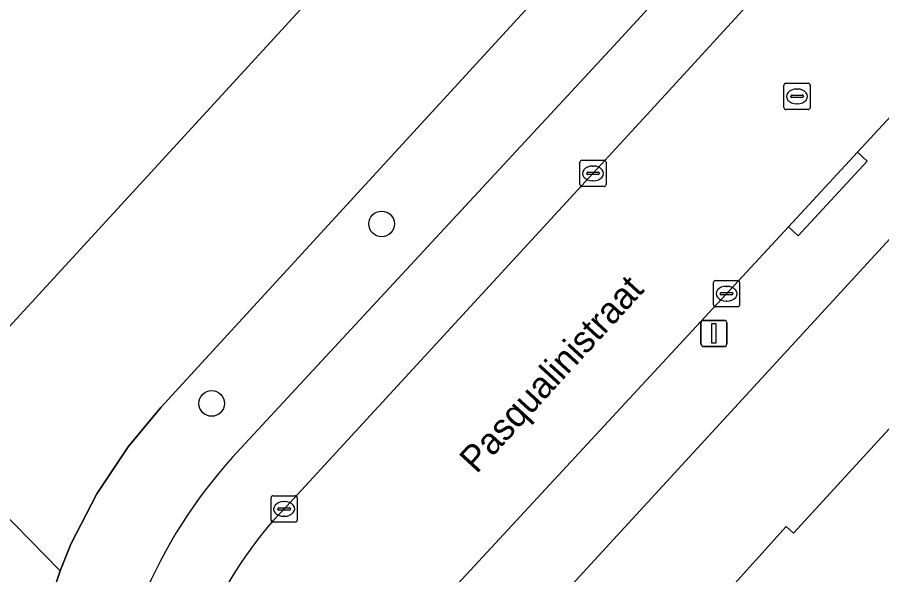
# Model space of a CAD drawing. Extents: x 160023 to 161302, y 384750 to 385707.
# Drawn here: x 160514.87 to 160547.86, y 385296.47 to 385317.72 of the extents above; entities that cross this region are included whole.
import ezdxf

# ---------------------------------------------------------------- set-up
doc = ezdxf.new("R2010")
doc.units = 0
for name, color, linetype in [('IMGEO_Boom', 7, 'Continuous'), ('IMGEO_Erf', 7, 'Continuous'), ('IMGEO_Groenvoorziening', 7, 'Continuous'), ('IMGEO_Hek', 7, 'Continuous'), ('IMGEO_Kolk', 7, 'Continuous'), ('IMGEO_Lichtmast', 7, 'Continuous'), ('IMGEO_Openbare_ruimte_label', 7, 'Continuous'), ('IMGEO_Pand', 7, 'Continuous'), ('IMGEO_Rijbaan_lokaal_open', 7, 'Continuous'), ('IMGEO_Rioolput', 7, 'Continuous'), ('IMGEO_Voetpad_open', 7, 'Continuous')]:
    doc.layers.add(name, color=color, linetype=linetype)

msp = doc.modelspace()

# ---------------------------------------------------------------- linework, layer by layer
at = {"layer": 'IMGEO_Boom'}
for centre in [(160528.773, 385309.84), (160522.289, 385302.995)]:
    msp.add_circle(centre, 0.489, dxfattribs=at)
at = {"layer": 'IMGEO_Erf'}
for points in [[(160513.262, 385304.517), (160552.433, 385347.155)], [(160574.043, 385337.42), (160530.106, 385289.633), (160548.644, 385257.254), (160549.531, 385257.908), (160555.291, 385261.732), (160553.213, 385265.368), (160550.807, 385263.771), (160546.893, 385270.637), (160549.849, 385272.493), (160549.704, 385272.761), (160550.78, 385273.373), (160550.914, 385273.139), (160555.294, 385275.553), (160555.932, 385275.904), (160559.029, 385270.29), (160562.892, 385272.317), (160564.94, 385269.231), (160560.974, 385265.499), (160564.337, 385260.433), (160563.562, 385259.919), (160566.095, 385256.103), (160560.202, 385252.19), (160558.995, 385251.389), (160560.062, 385249.782)]]:
    msp.add_lwpolyline(points, dxfattribs=at)
msp.add_lwpolyline([(160545.875, 385287.891), (160546.647, 385286.494), (160549.935, 385280.544), (160547.638, 385279.274), (160543.261, 385276.855), (160538.06, 385286.264), (160540.539, 385289.048), (160538.078, 385291.24), (160538.242, 385291.512), (160538.536, 385291.335), (160542.207, 385295.461), (160541.895, 385295.738), (160544.204, 385298.309), (160544.488, 385298.045), (160549.819, 385303.853), (160549.684, 385303.992), (160549.819, 385304.157), (160553.57, 385300.851), (160555.96, 385298.744), (160555.824, 385298.519), (160555.505, 385298.795)], close=True, dxfattribs=at)
at = {"layer": 'IMGEO_Groenvoorziening'}
for points in [[(160524.417, 385383.518), (160535.223, 385369.481), (160536.223, 385368.163), (160543.776, 385358.325), (160544.709, 385357.108), (160552.433, 385347.155), (160513.262, 385304.517), (160491.543, 385333.08), (160496.272, 385336.709), (160492.285, 385341.859), (160488.197, 385339.014), (160489.301, 385337.458), (160485.396, 385334.682), (160500, 385315.056), (160504.952, 385308.401), (160516.512, 385296.611), (160516.917, 385297.636), (160517.913, 385299.544), (160519.103, 385301.336), (160520.351, 385302.847), (160557.933, 385343.775), (160559.699, 385345.73), (160561.451, 385348.128), (160527.799, 385392.373)], [(160527.799, 385392.373), (160561.451, 385348.128), (160559.699, 385345.73), (160557.933, 385343.775), (160520.351, 385302.847), (160519.103, 385301.336), (160517.913, 385299.544), (160516.917, 385297.636), (160516.512, 385296.611), (160515.844, 385294.637), (160515.386, 385292.605), (160515.253, 385291.486), (160517.377, 385288.696), (160518.208, 385289.319)], [(160523.087, 385300.949), (160537.637, 385316.63), (160560.527, 385341.509), (160563.32, 385344.642)]]:
    msp.add_lwpolyline(points, dxfattribs=at)
msp.add_lwpolyline([(160500, 385315.056), (160485.396, 385334.682), (160489.301, 385337.458), (160488.197, 385339.014), (160470.938, 385363.347), (160469.471, 385362.977), (160465.306, 385362.238), (160463.478, 385362.108), (160490.216, 385324.557), (160492.555, 385321.291), (160494.973, 385318.127), (160500, 385311.523), (160515.253, 385291.486), (160515.386, 385292.605), (160515.844, 385294.637), (160516.512, 385296.611), (160504.952, 385308.401)], close=True, dxfattribs=at)
msp.add_arc((160537.2, 385288.19), 19.026, 137.8845, 176.5976, dxfattribs=at)
at = {"layer": 'IMGEO_Hek'}
msp.add_lwpolyline([(160472.367, 385367.588), (160492.285, 385341.859), (160496.272, 385336.709), (160491.543, 385333.08), (160513.262, 385304.517), (160552.433, 385347.155), (160544.709, 385357.108)], dxfattribs=at)
at = {"layer": 'IMGEO_Kolk'}
for p, q in [((160536.339, 385311.34), (160536.339, 385312.192)), ((160536.414, 385312.266), (160537.266, 385312.266)), ((160537.34, 385312.192), (160537.34, 385311.34)), ((160536.598, 385311.76), (160536.598, 385311.772)), ((160536.641, 385311.809), (160537.039, 385311.809)), ((160536.827, 385312.046), (160536.852, 385312.046)), ((160537.082, 385311.772), (160537.082, 385311.76)), ((160537.036, 385311.723), (160536.638, 385311.723)), ((160536.85, 385311.486), (160536.825, 385311.486)), ((160537.266, 385311.266), (160536.414, 385311.266)), ((160541.434, 385306.754), (160541.434, 385307.606)), ((160541.509, 385307.68), (160542.361, 385307.68)), ((160542.435, 385307.606), (160542.435, 385306.754)), ((160541.693, 385307.174), (160541.693, 385307.186)), ((160541.736, 385307.223), (160542.134, 385307.223)), ((160541.922, 385307.46), (160541.947, 385307.46)), ((160542.177, 385307.186), (160542.177, 385307.174)), ((160542.131, 385307.137), (160541.733, 385307.137)), ((160541.945, 385306.9), (160541.92, 385306.9)), ((160542.361, 385306.68), (160541.509, 385306.68)), ((160524.554, 385298.547), (160524.554, 385299.399)), ((160524.629, 385299.473), (160525.481, 385299.473)), ((160525.042, 385299.253), (160525.067, 385299.253)), ((160525.555, 385299.399), (160525.555, 385298.547)), ((160524.813, 385298.967), (160524.813, 385298.979)), ((160525.251, 385298.93), (160524.853, 385298.93)), ((160524.856, 385299.016), (160525.254, 385299.016)), ((160525.297, 385298.979), (160525.297, 385298.967)), ((160525.065, 385298.693), (160525.04, 385298.693)), ((160525.481, 385298.473), (160524.629, 385298.473))]:
    msp.add_line(p, q, dxfattribs=at)
for points in [[(160536.339, 385311.34), (160536.339, 385312.192)], [(160536.414, 385312.266), (160537.266, 385312.266)], [(160537.34, 385312.192), (160537.34, 385311.34)], [(160537.266, 385311.266), (160536.414, 385311.266)], [(160541.434, 385306.754), (160541.434, 385307.606)], [(160541.509, 385307.68), (160542.361, 385307.68)], [(160542.435, 385307.606), (160542.435, 385306.754)], [(160542.361, 385306.68), (160541.509, 385306.68)], [(160524.554, 385298.547), (160524.554, 385299.399)], [(160524.629, 385299.473), (160525.481, 385299.473)], [(160525.555, 385299.399), (160525.555, 385298.547)], [(160525.481, 385298.473), (160524.629, 385298.473)]]:
    msp.add_lwpolyline(points, dxfattribs=at)
for centre, radius, start, end in [((160536.416, 385312.19), 0.0765, 91.552, 178.448), ((160536.416, 385312.19), 0.0765, 91.552, 178.448), ((160537.264, 385312.19), 0.0765, 1.552, 88.448), ((160537.264, 385312.19), 0.0765, 1.552, 88.448), ((160536.638, 385311.769), 0.0403, 85.8775, 175.7526), ((160537.043, 385311.771), 0.0386, 1.7309, 96.639), ((160536.635, 385311.759), 0.0366, 178.938, 274.7102), ((160537.039, 385311.766), 0.043, 264.8664, 352.4533), ((160536.416, 385311.342), 0.0765, 181.552, 268.448), ((160536.416, 385311.342), 0.0765, 181.552, 268.448), ((160537.264, 385311.342), 0.0765, 271.552, 358.448), ((160537.264, 385311.342), 0.0765, 271.552, 358.448), ((160541.511, 385307.604), 0.0765, 91.552, 178.448), ((160541.511, 385307.604), 0.0765, 91.552, 178.448), ((160542.359, 385307.604), 0.0765, 1.552, 88.448), ((160542.359, 385307.604), 0.0765, 1.552, 88.448), ((160541.733, 385307.183), 0.0403, 85.8775, 175.7526), ((160541.73, 385307.173), 0.0366, 178.938, 274.7102), ((160542.134, 385307.18), 0.043, 264.8664, 352.4533), ((160542.138, 385307.185), 0.0386, 1.7309, 96.639), ((160541.511, 385306.756), 0.0765, 181.552, 268.448), ((160541.511, 385306.756), 0.0765, 181.552, 268.448), ((160542.359, 385306.756), 0.0765, 271.552, 358.448), ((160542.359, 385306.756), 0.0765, 271.552, 358.448), ((160524.631, 385299.397), 0.0765, 91.552, 178.448), ((160524.631, 385299.397), 0.0765, 91.552, 178.448), ((160525.479, 385299.397), 0.0765, 1.552, 88.448), ((160525.479, 385299.397), 0.0765, 1.552, 88.448), ((160524.853, 385298.976), 0.0403, 85.8775, 175.7526), ((160524.85, 385298.966), 0.0366, 178.938, 274.7102), ((160525.254, 385298.973), 0.043, 264.8664, 352.4533), ((160525.258, 385298.978), 0.0386, 1.7309, 96.639), ((160524.631, 385298.549), 0.0765, 181.552, 268.448), ((160524.631, 385298.549), 0.0765, 181.552, 268.448), ((160525.479, 385298.549), 0.0765, 271.552, 358.448), ((160525.479, 385298.549), 0.0765, 271.552, 358.448)]:
    msp.add_arc(centre, radius, start, end, dxfattribs=at)
for centre, major_axis, ratio, start_param, end_param in [((160536.826, 385311.766), (-0.387, 0.002), 0.722429, 4.712389, 7.853982), ((160536.851, 385311.766), (-0.39, 0.002), 0.717154, 1.570796, 4.712389), ((160541.921, 385307.18), (-0.387, 0.002), 0.722429, 4.712389, 7.853982), ((160541.946, 385307.18), (-0.39, 0.002), 0.717154, 1.570796, 4.712389), ((160525.041, 385298.973), (-0.387, 0.002), 0.722429, 4.712389, 7.853982), ((160525.066, 385298.973), (-0.39, 0.002), 0.717154, 1.570796, 4.712389)]:
    msp.add_ellipse(centre, major_axis=major_axis, ratio=ratio, start_param=start_param, end_param=end_param, dxfattribs=at)
at = {"layer": 'IMGEO_Lichtmast'}
for p, q in [((160541.057, 385306.164), (160541.847, 385306.164)), ((160541.847, 385306.164), (160541.057, 385306.164)), ((160540.957, 385305.264), (160540.957, 385306.064)), ((160540.957, 385306.064), (160540.957, 385305.264)), ((160541.947, 385306.064), (160541.947, 385305.264)), ((160541.947, 385305.264), (160541.947, 385306.064)), ((160541.847, 385305.164), (160541.057, 385305.164)), ((160541.057, 385305.164), (160541.847, 385305.164))]:
    msp.add_line(p, q, dxfattribs=at)
msp.add_lwpolyline([(160541.377, 385306.039), (160541.527, 385306.039), (160541.527, 385305.289), (160541.377, 385305.289), (160541.377, 385306.039)], dxfattribs=at)
for centre, start, end in [((160541.057, 385306.064), 90, 180), ((160541.057, 385306.064), 90, 180), ((160541.847, 385306.064), 0, 90), ((160541.847, 385306.064), 360, 90), ((160541.057, 385305.264), 180, 270), ((160541.057, 385305.264), 180, 270), ((160541.847, 385305.264), 270, 0), ((160541.847, 385305.264), 270, 0)]:
    msp.add_arc(centre, 0.1, start, end, dxfattribs=at)
at = {"layer": 'IMGEO_Pand'}
msp.add_lwpolyline([(160555.505, 385298.795), (160555.824, 385298.519), (160555.96, 385298.744), (160553.57, 385300.851), (160549.819, 385304.157), (160549.684, 385303.992), (160549.819, 385303.853), (160544.488, 385298.045), (160544.204, 385298.309), (160541.895, 385295.738), (160542.207, 385295.461), (160538.536, 385291.335), (160538.242, 385291.512), (160538.078, 385291.24), (160540.539, 385289.048), (160538.06, 385286.264), (160543.261, 385276.855), (160547.638, 385279.274), (160549.935, 385280.544), (160546.647, 385286.494), (160545.875, 385287.891)], close=True, dxfattribs=at)
at = {"layer": 'IMGEO_Rijbaan_lokaal_open'}
for points in [[(160546.933, 385312.577), (160553.94, 385320.146), (160548.821, 385324.838), (160539.191, 385314.315), (160525.127, 385299.052)], [(160529.43, 385293.697), (160544.299, 385309.732), (160546.933, 385312.577)]]:
    msp.add_lwpolyline(points, dxfattribs=at)
msp.add_arc((160536.051, 385288.461), 15.215, 135.8855, 177.5881, dxfattribs=at)
at = {"layer": 'IMGEO_Rioolput'}
for p, q in [((160544.124, 385314.276), (160544.124, 385315.128)), ((160544.199, 385315.202), (160545.051, 385315.202)), ((160545.125, 385315.128), (160545.125, 385314.276)), ((160544.426, 385314.745), (160544.824, 385314.745)), ((160544.612, 385314.982), (160544.637, 385314.982)), ((160544.383, 385314.696), (160544.383, 385314.708)), ((160544.821, 385314.659), (160544.423, 385314.659)), ((160544.635, 385314.422), (160544.61, 385314.422)), ((160544.867, 385314.708), (160544.867, 385314.696)), ((160545.051, 385314.202), (160544.199, 385314.202))]:
    msp.add_line(p, q, dxfattribs=at)
for points in [[(160544.124, 385314.276), (160544.124, 385315.128)], [(160544.199, 385315.202), (160545.051, 385315.202)], [(160545.125, 385315.128), (160545.125, 385314.276)], [(160545.051, 385314.202), (160544.199, 385314.202)]]:
    msp.add_lwpolyline(points, dxfattribs=at)
for centre, radius, start, end in [((160544.201, 385315.126), 0.0765, 91.552, 178.448), ((160544.201, 385315.126), 0.0765, 91.552, 178.448), ((160545.049, 385315.126), 0.0765, 1.552, 88.448), ((160545.049, 385315.126), 0.0765, 1.552, 88.448), ((160544.423, 385314.705), 0.0403, 85.8775, 175.7526), ((160544.828, 385314.707), 0.0386, 1.7309, 96.639), ((160544.42, 385314.695), 0.0366, 178.938, 274.7102), ((160544.824, 385314.702), 0.043, 264.8664, 352.4533), ((160544.201, 385314.278), 0.0765, 181.552, 268.448), ((160544.201, 385314.278), 0.0765, 181.552, 268.448), ((160545.049, 385314.278), 0.0765, 271.552, 358.448), ((160545.049, 385314.278), 0.0765, 271.552, 358.448)]:
    msp.add_arc(centre, radius, start, end, dxfattribs=at)
for centre, major_axis, ratio, start_param, end_param in [((160544.611, 385314.702), (-0.387, 0.002), 0.722429, 4.712389, 7.853982), ((160544.636, 385314.702), (-0.39, 0.002), 0.717154, 1.570796, 4.712389)]:
    msp.add_ellipse(centre, major_axis=major_axis, ratio=ratio, start_param=start_param, end_param=end_param, dxfattribs=at)
at = {"layer": 'IMGEO_Voetpad_open'}
for points in [[(160566.421, 385344.503), (160567.138, 385345.644), (160564.484, 385347.82), (160564.382, 385346.122), (160563.32, 385344.642), (160560.527, 385341.509), (160537.637, 385316.63), (160523.087, 385300.949)], [(160525.127, 385299.052), (160539.191, 385314.315), (160548.821, 385324.838), (160550.637, 385326.822), (160553.293, 385329.725), (160566.421, 385344.503)], [(160549.531, 385257.908), (160548.644, 385257.254), (160530.106, 385289.633), (160574.043, 385337.42), (160575.101, 385338.587), (160577.45, 385341.176), (160574.598, 385342.503), (160572.85, 385340.582), (160564.349, 385331.617), (160564.718, 385331.281), (160559.464, 385325.489), (160559.095, 385325.825), (160555.75, 385322.137), (160554.106, 385320.325), (160553.94, 385320.146), (160546.933, 385312.577), (160547.299, 385312.237), (160544.665, 385309.392), (160544.299, 385309.732), (160529.43, 385293.697)]]:
    msp.add_lwpolyline(points, dxfattribs=at)
msp.add_lwpolyline([(160546.933, 385312.577), (160544.299, 385309.732), (160544.665, 385309.392), (160547.299, 385312.237)], close=True, dxfattribs=at)
for centre, radius, start, end in [((160537.2, 385288.19), 19.026, 137.8845, 176.5976), ((160536.051, 385288.461), 15.215, 135.8855, 177.5881)]:
    msp.add_arc(centre, radius, start, end, dxfattribs=at)

# ---------------------------------------------------------------- texts
at = {"layer": 'IMGEO_Openbare_ruimte_label'}
msp.add_text('Pasqualinistraat', height=1, rotation=47.472, dxfattribs=at).set_placement((160532.395, 385300.286))

doc.saveas('drawing.dxf')
